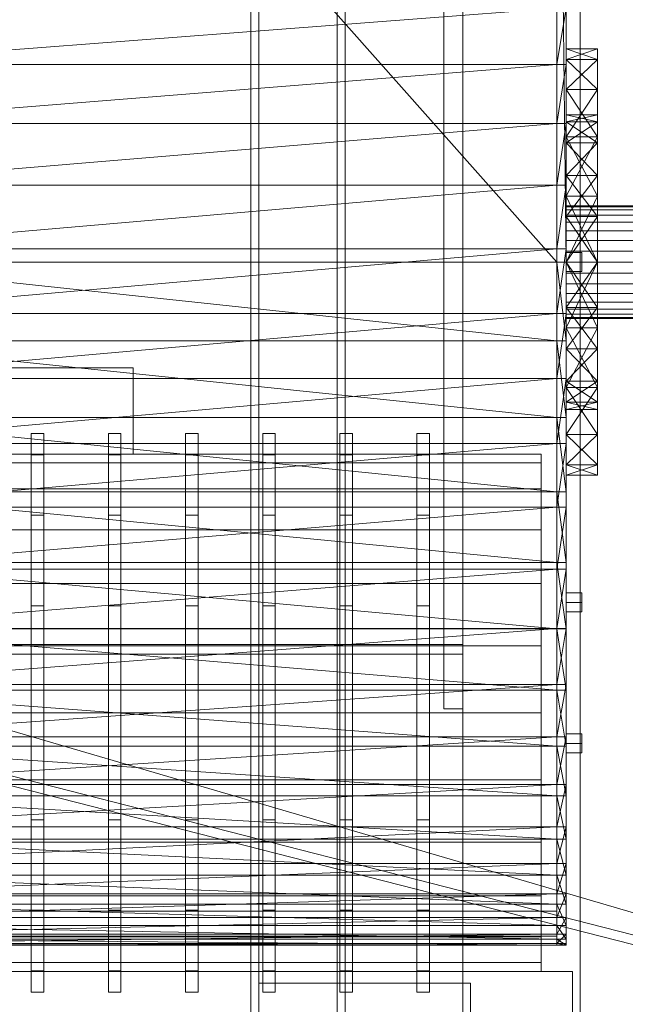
# Model space of a CAD drawing. Header units: millimetres. Extents: x -2233 to 61924, y -68080 to 6847.
# Tile 327 of 656: x 1918 to 2304, y -35363 to -34735. Entities that reach past the tile are written whole.
import ezdxf

# ---------------------------------------------------------------- set-up
doc = ezdxf.new("R2010")
doc.units = ezdxf.units.MM
for name, color, linetype, lineweight in [('COTAS_P', 1, 'Continuous', 0), ('frontal_C04', 7, 'Continuous', 0), ('frontal_secador', 7, 'Continuous', 0)]:
    doc.layers.add(name, color=color, linetype=linetype, lineweight=lineweight)
doc.dimstyles.new('R19_100', dxfattribs={"dimtxt": 250, "dimasz": 150, "dimexe": 150, "dimexo": 80, "dimgap": 100, "dimtad": 1, "dimtih": 1, "dimtoh": 1, "dimdsep": 46, "dimcen": 0.09, "dimadec": 0, "dimazin": 0, "dimtfac": 1, "dimtdec": 4, "dimtofl": 0, "dimtmove": 0, "dimatfit": 3, "dimfxl": 1, "dimtolj": 1, "dimtzin": 0, "dimarcsym": 0})

# ---------------------------------------------------------------- blocks, each defined once
blk = doc.blocks.new('DIM_R27_48')
at = {"layer": 'COTAS_P'}
for p, q in [((-1750, -34600), (-1600, -34555)), ((2600, -34600), (2450, -34555)), ((-1750, -35500), (-1750, -34600)), ((-1750, -34600), (2600, -34600)), ((-1750, -34600), (-1600, -34645)), ((2600, -34600), (2450, -34645)), ((2600, -35500), (2600, -34600))]:
    blk.add_line(p, q, dxfattribs=at)
blk.add_text('4350 P', height=250, dxfattribs=at).set_placement((425, -34500))
blk = doc.blocks.new('DIM_R27_50')
at = {"layer": 'COTAS_P'}
for p, q in [((1705.78, -34504.95), (1551.9, -34475.9)), ((-194.22, -34704.95), (1705.78, -34504.95)), ((1705.78, -34504.95), (1561.32, -34565.4)), ((1800, -35400), (1705.78, -34504.95)), ((-194.22, -34704.95), (-49.75, -34644.49)), ((-100, -35600), (-194.22, -34704.95)), ((-194.22, -34704.95), (-40.33, -34734))]:
    blk.add_line(p, q, dxfattribs=at)
blk.add_text('1910.5 P', height=250, rotation=6.00901, dxfattribs=at).set_placement((745.32, -34505.49))

msp = doc.modelspace()

# ---------------------------------------------------------------- linework, layer by layer
at = {"layer": 'frontal_C04'}
for p, q in [((1827.5, -34957.5), (1990, -34957.5)), ((1990, -34957.5), (1990, -35012.5)), ((1925, -35012.865), (1925, -34999.3)), ((1933, -34999.3), (1925, -34999.3)), ((1933, -35012.865), (1933, -34999.3)), ((1974.167, -35012.865), (1974.167, -34999.3)), ((1982.167, -34999.3), (1974.167, -34999.3)), ((1982.167, -35012.865), (1982.167, -34999.3)), ((2023.333, -35012.865), (2023.333, -34999.3)), ((2031.333, -34999.3), (2023.333, -34999.3)), ((2031.333, -35012.865), (2031.333, -34999.3)), ((2072.5, -35012.865), (2072.5, -34999.3)), ((2080.5, -34999.3), (2072.5, -34999.3)), ((2080.5, -35012.865), (2080.5, -34999.3)), ((2121.667, -35012.865), (2121.667, -34999.3)), ((2129.667, -34999.3), (2121.667, -34999.3)), ((2129.667, -35012.865), (2129.667, -34999.3)), ((2170.833, -35012.865), (2170.833, -34999.3)), ((2178.833, -34999.3), (2170.833, -34999.3)), ((2178.833, -35012.865), (2178.833, -34999.3)), ((2250, -35012.5), (1600, -35012.5)), ((1990, -35012.5), (1827.5, -35012.5)), ((1925, -35051.494), (1925, -35012.865)), ((1933, -35012.865), (1925, -35012.865)), ((1933, -35051.494), (1933, -35012.865)), ((1974.167, -35051.494), (1974.167, -35012.865)), ((1982.167, -35012.865), (1974.167, -35012.865)), ((1982.167, -35051.494), (1982.167, -35012.865)), ((2023.333, -35051.494), (2023.333, -35012.865)), ((2031.333, -35012.865), (2023.333, -35012.865)), ((2031.333, -35051.494), (2031.333, -35012.865)), ((2072.5, -35051.494), (2072.5, -35012.865)), ((2080.5, -35012.865), (2072.5, -35012.865)), ((2080.5, -35051.494), (2080.5, -35012.865)), ((2121.667, -35051.494), (2121.667, -35012.865)), ((2129.667, -35012.865), (2121.667, -35012.865)), ((2129.667, -35051.494), (2129.667, -35012.865)), ((2170.833, -35051.494), (2170.833, -35012.865)), ((2178.833, -35012.865), (2170.833, -35012.865)), ((2178.833, -35051.494), (2178.833, -35012.865)), ((2250, -35018.122), (2250, -35012.5)), ((2250, -35018.122), (1600, -35018.122)), ((2250, -35034.606), (2250, -35018.122)), ((2250, -35034.606), (1600, -35034.606)), ((2250, -35060.827), (2250, -35034.606)), ((1925, -35109.306), (1925, -35051.494)), ((1933, -35051.494), (1925, -35051.494)), ((1933, -35109.306), (1933, -35051.494)), ((1974.167, -35109.306), (1974.167, -35051.494)), ((1982.167, -35051.494), (1974.167, -35051.494)), ((1982.167, -35109.306), (1982.167, -35051.494)), ((2023.333, -35109.306), (2023.333, -35051.494)), ((2031.333, -35051.494), (2023.333, -35051.494)), ((2031.333, -35109.306), (2031.333, -35051.494)), ((2072.5, -35109.306), (2072.5, -35051.494)), ((2080.5, -35051.494), (2072.5, -35051.494)), ((2080.5, -35109.306), (2080.5, -35051.494)), ((2121.667, -35109.306), (2121.667, -35051.494)), ((2129.667, -35051.494), (2121.667, -35051.494)), ((2129.667, -35109.306), (2129.667, -35051.494)), ((2170.833, -35109.306), (2170.833, -35051.494)), ((2178.833, -35051.494), (2170.833, -35051.494)), ((2178.833, -35109.306), (2178.833, -35051.494)), ((2250, -35060.827), (1600, -35060.827)), ((2250, -35095), (2250, -35060.827)), ((2629.541, -35399.241), (1529.541, -35076.741)), ((2250, -35095), (1600, -35095)), ((2250, -35134.795), (2250, -35095)), ((1925, -35177.5), (1925, -35109.306)), ((1933, -35109.306), (1925, -35109.306)), ((1933, -35177.5), (1933, -35109.306)), ((1974.167, -35177.5), (1974.167, -35109.306)), ((1982.167, -35109.306), (1974.167, -35109.306)), ((1982.167, -35177.5), (1982.167, -35109.306)), ((2023.333, -35177.5), (2023.333, -35109.306)), ((2031.333, -35109.306), (2023.333, -35109.306)), ((2031.333, -35177.5), (2031.333, -35109.306)), ((2072.5, -35177.5), (2072.5, -35109.306)), ((2080.5, -35109.306), (2072.5, -35109.306)), ((2080.5, -35177.5), (2080.5, -35109.306)), ((2121.667, -35177.5), (2121.667, -35109.306)), ((2129.667, -35109.306), (2121.667, -35109.306)), ((2129.667, -35177.5), (2129.667, -35109.306)), ((2170.833, -35177.5), (2170.833, -35109.306)), ((2178.833, -35109.306), (2170.833, -35109.306)), ((2178.833, -35177.5), (2178.833, -35109.306)), ((2625.511, -35400.209), (1515.604, -35116.463)), ((2624.025, -35406.022), (1514.118, -35122.276)), ((2250, -35134.795), (1600, -35134.795)), ((2250, -35177.5), (2250, -35134.795)), ((1600, -35177.5), (2250, -35177.5)), ((1925, -35177.5), (1925, -35245.694)), ((1925, -35177.5), (1933, -35177.5)), ((1933, -35245.694), (1933, -35177.5)), ((1974.167, -35177.5), (1974.167, -35245.694)), ((1974.167, -35177.5), (1982.167, -35177.5)), ((1982.167, -35245.694), (1982.167, -35177.5)), ((2023.333, -35177.5), (2023.333, -35245.694)), ((2023.333, -35177.5), (2031.333, -35177.5)), ((2031.333, -35245.694), (2031.333, -35177.5)), ((2072.5, -35177.5), (2072.5, -35245.694)), ((2072.5, -35177.5), (2080.5, -35177.5)), ((2080.5, -35245.694), (2080.5, -35177.5)), ((2121.667, -35177.5), (2121.667, -35245.694)), ((2121.667, -35177.5), (2129.667, -35177.5)), ((2129.667, -35245.694), (2129.667, -35177.5)), ((2170.833, -35177.5), (2170.833, -35245.694)), ((2170.833, -35177.5), (2178.833, -35177.5)), ((2178.833, -35245.694), (2178.833, -35177.5)), ((2250, -35220.205), (2250, -35177.5)), ((2250, -35220.205), (1600, -35220.205)), ((2250, -35220.205), (2250, -35260)), ((1925, -35245.694), (1925, -35303.506)), ((1933, -35245.694), (1925, -35245.694)), ((1933, -35245.694), (1933, -35303.506)), ((1974.167, -35245.694), (1974.167, -35303.506)), ((1982.167, -35245.694), (1974.167, -35245.694)), ((1982.167, -35245.694), (1982.167, -35303.506)), ((2023.333, -35245.694), (2023.333, -35303.506)), ((2031.333, -35245.694), (2023.333, -35245.694)), ((2031.333, -35245.694), (2031.333, -35303.506)), ((2072.5, -35245.694), (2072.5, -35303.506)), ((2080.5, -35245.694), (2072.5, -35245.694)), ((2080.5, -35245.694), (2080.5, -35303.506)), ((2121.667, -35245.694), (2121.667, -35303.506)), ((2129.667, -35245.694), (2121.667, -35245.694)), ((2129.667, -35245.694), (2129.667, -35303.506)), ((2170.833, -35245.694), (2170.833, -35303.506)), ((2178.833, -35245.694), (2170.833, -35245.694)), ((2178.833, -35245.694), (2178.833, -35303.506)), ((2250, -35260), (1600, -35260)), ((2250, -35260), (2250, -35294.173)), ((2250, -35294.173), (1600, -35294.173)), ((2250, -35294.173), (2250, -35320.394)), ((1925, -35303.506), (1925, -35342.135)), ((1933, -35303.506), (1925, -35303.506)), ((1933, -35303.506), (1933, -35342.135)), ((1974.167, -35303.506), (1974.167, -35342.135)), ((1982.167, -35303.506), (1974.167, -35303.506)), ((1982.167, -35303.506), (1982.167, -35342.135)), ((2023.333, -35303.506), (2023.333, -35342.135)), ((2031.333, -35303.506), (2023.333, -35303.506)), ((2031.333, -35303.506), (2031.333, -35342.135)), ((2072.5, -35303.506), (2072.5, -35342.135)), ((2080.5, -35303.506), (2072.5, -35303.506)), ((2080.5, -35303.506), (2080.5, -35342.135)), ((2121.667, -35303.506), (2121.667, -35342.135)), ((2129.667, -35303.506), (2121.667, -35303.506)), ((2129.667, -35303.506), (2129.667, -35342.135)), ((2170.833, -35303.506), (2170.833, -35342.135)), ((2178.833, -35303.506), (2170.833, -35303.506)), ((2178.833, -35303.506), (2178.833, -35342.135)), ((2250, -35320.394), (1600, -35320.394)), ((2250, -35320.394), (2250, -35336.878)), ((2250, -35336.878), (1600, -35336.878)), ((2250, -35336.878), (2250, -35342.5)), ((1580, -35342.5), (2270, -35342.5)), ((2250, -35342.5), (1600, -35342.5)), ((1925, -35342.135), (1925, -35355.7)), ((1933, -35342.135), (1925, -35342.135)), ((1933, -35342.135), (1933, -35355.7)), ((1974.167, -35342.135), (1974.167, -35355.7)), ((1982.167, -35342.135), (1974.167, -35342.135)), ((1982.167, -35342.135), (1982.167, -35355.7)), ((2023.333, -35342.135), (2023.333, -35355.7)), ((2031.333, -35342.135), (2023.333, -35342.135)), ((2031.333, -35342.135), (2031.333, -35355.7)), ((2072.5, -35342.135), (2072.5, -35355.7)), ((2080.5, -35342.135), (2072.5, -35342.135)), ((2080.5, -35342.135), (2080.5, -35355.7)), ((2121.667, -35342.135), (2121.667, -35355.7)), ((2129.667, -35342.135), (2121.667, -35342.135)), ((2129.667, -35342.135), (2129.667, -35355.7)), ((2170.833, -35342.135), (2170.833, -35355.7)), ((2178.833, -35342.135), (2170.833, -35342.135)), ((2178.833, -35342.135), (2178.833, -35355.7)), ((2270, -35342.5), (2270, -35377.5)), ((1933, -35355.7), (1925, -35355.7)), ((1982.167, -35355.7), (1974.167, -35355.7)), ((2031.333, -35355.7), (2023.333, -35355.7)), ((2080.5, -35355.7), (2072.5, -35355.7)), ((2129.667, -35355.7), (2121.667, -35355.7)), ((2178.833, -35355.7), (2170.833, -35355.7))]:
    msp.add_line(p, q, dxfattribs=at)
at = {"layer": 'frontal_secador'}
for p, q in [((2065, -35980), (2065, -33443.5)), ((2070, -35980), (2070, -33443.5)), ((2120, -35980), (2120, -33443.5)), ((2125, -35980), (2125, -33443.5)), ((2200, -35865), (2200, -33925)), ((2275, -35865), (2275, -33925)), ((2260, -34890), (1790, -34360)), ((2260, -34360), (2260, -34890)), ((2266, -34890), (2260, -34360)), ((2266, -34360), (2266, -34890)), ((2188, -35140), (2188, -34540)), ((2200, -35140), (2200, -34540)), ((2200, -35134), (2200, -34546)), ((2260, -34890), (2260, -34543.834)), ((2260, -35081.561), (2260, -34543.834)), ((2260, -34543.834), (2260, -34964.32)), ((2260, -35313.212), (2260, -34543.834)), ((2266, -34890), (2266, -34543.834)), ((2266, -35081.561), (2266, -34543.834)), ((2266, -34543.834), (2266, -34964.32)), ((2266, -35313.212), (2266, -34543.834)), ((2260, -34890), (2260, -34575.203)), ((2266, -34890), (2266, -34575.203)), ((2260, -34663.997), (2260, -34801.597)), ((2260, -34663.997), (2260, -34964.32)), ((2266, -34663.997), (2266, -34801.597)), ((2266, -34663.997), (2266, -34964.32)), ((2260, -34728.067), (1790, -34763.832)), ((2260, -34728.067), (2260, -34801.597)), ((2260, -34763.832), (2260, -34728.067)), ((2266, -34728.067), (2260, -34763.832)), ((2266, -34728.067), (2266, -34801.597)), ((2266, -34763.832), (2266, -34728.067)), ((2266, -34760.656), (2266, -34754)), ((2286, -34760.656), (2266, -34754)), ((2286, -34754), (2266, -34754)), ((2286, -34754), (2266, -34760.656)), ((2286, -34760.656), (2286, -34754)), ((2260, -34763.832), (1790, -34763.832)), ((2260, -34763.832), (1790, -34801.597)), ((2260, -34801.597), (2260, -34763.832)), ((2266, -34763.832), (2260, -34763.832)), ((2266, -34763.832), (2260, -34801.597)), ((2266, -34760.656), (2266, -34810.061)), ((2266, -34779.974), (2266, -34760.656)), ((2266, -34890), (2266, -34760.656)), ((2266, -34813.952), (2266, -34760.656)), ((2266, -34800.601), (2266, -34760.656)), ((2266, -34796), (2266, -34760.656)), ((2286, -34779.974), (2266, -34760.656)), ((2286, -34760.656), (2266, -34760.656)), ((2286, -34760.656), (2266, -34779.974)), ((2266, -34801.597), (2266, -34763.832)), ((2286, -34810.061), (2286, -34760.656)), ((2286, -34760.656), (2286, -34779.974)), ((2286, -34760.656), (2286, -34890)), ((2286, -34760.656), (2286, -34813.952)), ((2286, -34760.656), (2286, -34800.601)), ((2286, -34760.656), (2286, -34796)), ((2266, -34810.061), (2266, -34779.974)), ((2286, -34810.061), (2266, -34779.974)), ((2286, -34779.974), (2266, -34779.974)), ((2286, -34779.974), (2266, -34810.061)), ((2286, -34779.974), (2286, -34810.061)), ((2266, -34800.601), (2266, -34796)), ((2266, -34796), (2266, -34810.061)), ((2286, -34800.601), (2266, -34796)), ((2286, -34796), (2266, -34796)), ((2286, -34796), (2266, -34800.601)), ((2286, -34796), (2286, -34800.601)), ((2286, -34810.061), (2286, -34796)), ((2260, -34801.597), (1790, -34801.597)), ((2260, -34801.597), (1790, -34840.964)), ((2260, -34801.597), (2260, -34881.506)), ((2260, -34840.964), (2260, -34801.597)), ((2260, -34801.597), (2260, -34964.32)), ((2266, -34801.597), (2260, -34801.597)), ((2266, -34801.597), (2260, -34840.964)), ((2266, -34813.952), (2266, -34800.601)), ((2266, -34800.601), (2266, -34810.061)), ((2286, -34813.952), (2266, -34800.601)), ((2286, -34800.601), (2266, -34800.601)), ((2286, -34800.601), (2266, -34813.952)), ((2266, -34801.597), (2266, -34881.506)), ((2266, -34840.964), (2266, -34801.597)), ((2266, -34801.597), (2266, -34964.32)), ((2286, -34800.601), (2286, -34813.952)), ((2286, -34810.061), (2286, -34800.601)), ((2266, -34810.061), (2266, -34890)), ((2266, -34847.974), (2266, -34810.061)), ((2266, -34810.061), (2266, -34969.939)), ((2266, -34813.952), (2266, -34810.061)), ((2266, -34834.748), (2266, -34810.061)), ((2266, -34860.952), (2266, -34810.061)), ((2286, -34847.974), (2266, -34810.061)), ((2286, -34810.061), (2266, -34810.061)), ((2286, -34810.061), (2266, -34847.974)), ((2286, -34890), (2286, -34810.061)), ((2286, -34810.061), (2286, -34847.974)), ((2286, -34969.939), (2286, -34810.061)), ((2286, -34810.061), (2286, -34813.952)), ((2286, -34810.061), (2286, -34834.748)), ((2286, -34810.061), (2286, -34860.952)), ((2266, -34813.952), (2266, -34890)), ((2266, -34834.748), (2266, -34813.952)), ((2286, -34834.748), (2266, -34813.952)), ((2286, -34813.952), (2266, -34813.952)), ((2286, -34813.952), (2266, -34834.748)), ((2286, -34890), (2286, -34813.952)), ((2286, -34813.952), (2286, -34834.748)), ((2266, -34834.748), (2266, -34890)), ((2266, -34860.952), (2266, -34834.748)), ((2286, -34860.952), (2266, -34834.748)), ((2286, -34834.748), (2266, -34834.748)), ((2286, -34834.748), (2266, -34860.952)), ((2286, -34890), (2286, -34834.748)), ((2286, -34834.748), (2286, -34860.952)), ((2260, -34840.964), (1790, -34840.964)), ((2260, -34840.964), (1790, -34881.506)), ((2260, -34881.506), (2260, -34840.964)), ((2266, -34840.964), (2260, -34840.964)), ((2266, -34840.964), (2260, -34881.506)), ((2266, -34881.506), (2266, -34840.964)), ((2266, -34890), (2266, -34847.974)), ((2286, -34890), (2266, -34847.974)), ((2286, -34847.974), (2266, -34847.974)), ((2286, -34847.974), (2266, -34890)), ((2286, -34847.974), (2286, -34890)), ((2266, -34854.692), (2266, -34854)), ((2441, -34854), (2266, -34854)), ((2266, -34856.74), (2266, -34854.692)), ((2441, -34854.692), (2266, -34854.692)), ((2266, -34860.067), (2266, -34856.74)), ((2441, -34856.74), (2266, -34856.74)), ((2266, -34864.544), (2266, -34860.067)), ((2441, -34860.067), (2266, -34860.067)), ((2266, -34860.952), (2266, -34890)), ((2266, -34860.952), (2266, -34969.939)), ((2286, -34890), (2266, -34860.952)), ((2286, -34860.952), (2266, -34860.952)), ((2286, -34860.952), (2266, -34890)), ((2266, -34869.999), (2266, -34864.544)), ((2441, -34864.544), (2266, -34864.544)), ((2286, -34890), (2286, -34860.952)), ((2286, -34969.939), (2286, -34860.952)), ((2266, -34876.223), (2266, -34869.999)), ((2441, -34869.999), (2266, -34869.999)), ((2266, -34882.977), (2266, -34876.223)), ((2441, -34876.223), (2266, -34876.223)), ((2260, -34881.506), (1790, -34881.506)), ((2260, -34881.506), (1790, -34922.778)), ((2260, -34881.506), (2260, -34964.32)), ((2260, -34922.778), (2260, -34881.506)), ((2266, -34881.506), (2260, -34881.506)), ((2266, -34881.506), (2260, -34922.778)), ((2266, -34881.506), (2266, -34964.32)), ((2266, -34922.778), (2266, -34881.506)), ((2266, -34890), (2266, -34882.977)), ((2441, -34882.977), (2266, -34882.977)), ((2266, -34890), (2266, -34883.938)), ((2276, -34883.938), (2266, -34883.938)), ((2276, -34890), (2276, -34883.938)), ((2260, -34940.203), (1790, -34890)), ((2260, -34890), (1790, -34890)), ((2260, -34989.216), (2260, -34890)), ((2260, -34890), (2260, -34940.203)), ((2260, -35081.561), (2260, -34890)), ((2266, -34940.203), (2260, -34890)), ((2266, -34890), (2260, -34890)), ((2266, -34989.216), (2266, -34890)), ((2266, -34890), (2266, -34940.203)), ((2266, -35081.561), (2266, -34890)), ((2266, -34890), (2266, -34919.048)), ((2266, -34969.939), (2266, -34890)), ((2266, -34890), (2266, -34932.026)), ((2266, -34890), (2266, -34945.252)), ((2266, -35019.344), (2266, -34890)), ((2266, -34890), (2266, -34966.048)), ((2266, -34890), (2286, -34890)), ((2286, -34890), (2266, -34932.026)), ((2286, -34932.026), (2266, -34890)), ((2286, -34890), (2266, -34919.048)), ((2286, -34919.048), (2266, -34890)), ((2266, -34890), (2266, -34897.023)), ((2266, -34890), (2441, -34890)), ((2266, -34890), (2266, -34896.062)), ((2266, -34890), (2276, -34890)), ((2276, -34896.062), (2276, -34890)), ((2286, -34919.048), (2286, -34890)), ((2286, -34890), (2286, -34969.939)), ((2286, -34932.026), (2286, -34890)), ((2286, -34945.252), (2286, -34890)), ((2286, -34890), (2286, -35019.344)), ((2286, -34966.048), (2286, -34890)), ((2276, -34896.062), (2266, -34896.062)), ((2266, -34897.023), (2266, -34903.777)), ((2441, -34897.023), (2266, -34897.023)), ((2266, -34903.777), (2266, -34910.001)), ((2441, -34903.777), (2266, -34903.777)), ((2266, -34910.001), (2266, -34915.456)), ((2441, -34910.001), (2266, -34910.001)), ((2266, -34915.456), (2266, -34919.933)), ((2441, -34915.456), (2266, -34915.456)), ((2260, -34922.778), (1790, -34922.778)), ((2260, -34922.778), (1790, -34964.32)), ((2260, -34964.32), (2260, -34922.778)), ((2266, -34922.778), (2260, -34922.778)), ((2266, -34922.778), (2260, -34964.32)), ((2266, -34945.252), (2266, -34919.048)), ((2266, -34969.939), (2266, -34919.048)), ((2286, -34919.048), (2266, -34919.048)), ((2286, -34919.048), (2266, -34945.252)), ((2286, -34945.252), (2266, -34919.048)), ((2266, -34919.933), (2266, -34923.26)), ((2441, -34919.933), (2266, -34919.933)), ((2266, -34964.32), (2266, -34922.778)), ((2266, -34923.26), (2266, -34925.308)), ((2441, -34923.26), (2266, -34923.26)), ((2286, -34919.048), (2286, -34945.252)), ((2286, -34919.048), (2286, -34969.939)), ((2266, -34925.308), (2266, -34926)), ((2441, -34925.308), (2266, -34925.308)), ((2441, -34926), (2266, -34926)), ((2266, -34932.026), (2266, -34969.939)), ((2286, -34932.026), (2266, -34932.026)), ((2286, -34932.026), (2266, -34969.939)), ((2286, -34969.939), (2266, -34932.026)), ((2286, -34969.939), (2286, -34932.026)), ((2260, -34989.216), (1790, -34940.203)), ((2260, -34940.203), (1790, -34940.203)), ((2260, -34940.203), (2260, -34989.216)), ((2266, -34989.216), (2260, -34940.203)), ((2266, -34940.203), (2260, -34940.203)), ((2266, -34940.203), (2266, -34989.216)), ((2266, -34966.048), (2266, -34945.252)), ((2266, -34969.939), (2266, -34945.252)), ((2286, -34945.252), (2266, -34945.252)), ((2286, -34945.252), (2266, -34966.048)), ((2286, -34966.048), (2266, -34945.252)), ((2286, -34945.252), (2286, -34966.048)), ((2286, -34945.252), (2286, -34969.939)), ((2260, -34964.32), (1790, -34964.32)), ((2260, -34964.32), (1790, -35005.66)), ((2260, -34964.32), (2260, -35046.325)), ((2260, -35005.66), (2260, -34964.32)), ((2260, -34964.32), (2260, -35123.732)), ((2260, -34964.32), (2260, -35250.28)), ((2260, -34964.32), (2260, -35313.212)), ((2266, -34964.32), (2260, -34964.32)), ((2266, -34964.32), (2260, -35005.66)), ((2266, -34964.32), (2266, -35046.325)), ((2266, -35005.66), (2266, -34964.32)), ((2266, -34964.32), (2266, -35123.732)), ((2266, -34964.32), (2266, -35250.28)), ((2266, -34964.32), (2266, -35313.212)), ((2266, -35019.344), (2266, -34966.048)), ((2266, -34979.399), (2266, -34966.048)), ((2266, -34969.939), (2266, -34966.048)), ((2286, -34966.048), (2266, -34966.048)), ((2286, -34966.048), (2266, -34979.399)), ((2286, -34979.399), (2266, -34966.048)), ((2286, -34966.048), (2286, -35019.344)), ((2286, -34966.048), (2286, -34979.399)), ((2286, -34966.048), (2286, -34969.939)), ((2266, -35019.344), (2266, -34969.939)), ((2266, -34969.939), (2266, -35000.026)), ((2286, -34969.939), (2266, -34969.939)), ((2286, -34969.939), (2266, -35000.026)), ((2286, -35000.026), (2266, -34969.939)), ((2286, -34969.939), (2286, -35019.344)), ((2286, -35000.026), (2286, -34969.939)), ((2266, -35019.344), (2266, -34979.399)), ((2266, -34984), (2266, -34979.399)), ((2286, -34979.399), (2266, -34979.399)), ((2286, -34979.399), (2266, -34984)), ((2286, -34984), (2266, -34979.399)), ((2286, -34979.399), (2286, -35019.344)), ((2286, -34979.399), (2286, -34984)), ((2266, -35019.344), (2266, -34984)), ((2286, -34984), (2266, -34984)), ((2286, -34984), (2286, -35019.344)), ((2260, -35036.504), (1790, -34989.216)), ((2260, -34989.216), (1790, -34989.216)), ((2260, -35081.561), (2260, -34989.216)), ((2260, -34989.216), (2260, -35036.504)), ((2266, -35036.504), (2260, -34989.216)), ((2266, -34989.216), (2260, -34989.216)), ((2266, -35081.561), (2266, -34989.216)), ((2266, -34989.216), (2266, -35036.504)), ((2266, -35000.026), (2266, -35019.344)), ((2286, -35000.026), (2266, -35000.026)), ((2286, -35000.026), (2266, -35019.344)), ((2286, -35019.344), (2266, -35000.026)), ((2286, -35019.344), (2286, -35000.026)), ((2260, -35005.66), (1790, -35005.66)), ((2260, -35005.66), (1790, -35046.325)), ((2260, -35046.325), (2260, -35005.66)), ((2266, -35005.66), (2260, -35005.66)), ((2266, -35005.66), (2260, -35046.325)), ((2266, -35046.325), (2266, -35005.66)), ((2266, -35019.344), (2266, -35026)), ((2286, -35019.344), (2266, -35019.344)), ((2286, -35019.344), (2266, -35026)), ((2286, -35026), (2266, -35019.344)), ((2286, -35019.344), (2286, -35026)), ((2286, -35026), (2266, -35026)), ((2260, -35081.561), (1790, -35036.504)), ((2260, -35036.504), (1790, -35036.504)), ((2260, -35036.504), (2260, -35081.561)), ((2266, -35081.561), (2260, -35036.504)), ((2266, -35036.504), (2260, -35036.504)), ((2266, -35036.504), (2266, -35081.561)), ((2260, -35046.325), (1790, -35046.325)), ((2260, -35046.325), (1790, -35085.838)), ((2260, -35046.325), (2260, -35123.732)), ((2260, -35085.838), (2260, -35046.325)), ((2266, -35046.325), (2260, -35046.325)), ((2266, -35046.325), (2260, -35085.838)), ((2266, -35046.325), (2266, -35123.732)), ((2266, -35085.838), (2266, -35046.325)), ((2260, -35123.91), (1790, -35081.561)), ((2260, -35081.561), (1790, -35081.561)), ((2260, -35085.838), (1790, -35085.838)), ((2260, -35085.838), (1790, -35123.732)), ((2260, -35163.111), (2260, -35081.561)), ((2260, -35081.561), (2260, -35123.91)), ((2260, -35230.519), (2260, -35081.561)), ((2260, -35313.212), (2260, -35081.561)), ((2266, -35123.91), (2260, -35081.561)), ((2266, -35081.561), (2260, -35081.561)), ((2260, -35123.732), (2260, -35085.838)), ((2266, -35085.838), (2260, -35085.838)), ((2266, -35085.838), (2260, -35123.732)), ((2266, -35163.111), (2266, -35081.561)), ((2266, -35081.561), (2266, -35123.91)), ((2266, -35230.519), (2266, -35081.561)), ((2266, -35313.212), (2266, -35081.561)), ((2266, -35123.732), (2266, -35085.838)), ((2266, -35107.082), (2266, -35101.02)), ((2276, -35101.02), (2266, -35101.02)), ((2276, -35107.082), (2276, -35101.02)), ((2266, -35107.082), (2266, -35113.144)), ((2266, -35107.082), (2276, -35107.082)), ((2276, -35113.144), (2276, -35107.082)), ((2276, -35113.144), (2266, -35113.144)), ((2260, -35123.732), (1790, -35123.732)), ((2260, -35123.732), (1790, -35159.551)), ((2260, -35163.111), (1790, -35123.91)), ((2260, -35123.91), (1790, -35123.91)), ((2260, -35123.732), (2260, -35192.855)), ((2260, -35159.551), (2260, -35123.732)), ((2260, -35123.732), (2260, -35250.28)), ((2266, -35123.732), (2260, -35123.732)), ((2266, -35123.732), (2260, -35159.551)), ((2260, -35123.91), (2260, -35163.111)), ((2266, -35163.111), (2260, -35123.91)), ((2266, -35123.91), (2260, -35123.91)), ((2266, -35123.732), (2266, -35192.855)), ((2266, -35159.551), (2266, -35123.732)), ((2266, -35123.732), (2266, -35250.28)), ((2266, -35123.91), (2266, -35163.111)), ((1400, -35134), (2200, -35134)), ((2200, -35140), (2200, -35134)), ((1400, -35140), (2200, -35140)), ((2188, -35140), (2200, -35140)), ((2188, -35175), (2188, -35140)), ((2200, -35175), (2200, -35140)), ((2260, -35159.551), (1790, -35159.551)), ((2260, -35159.551), (1790, -35192.855)), ((2260, -35192.855), (2260, -35159.551)), ((2266, -35159.551), (2260, -35159.551)), ((2266, -35159.551), (2260, -35192.855)), ((2266, -35192.855), (2266, -35159.551)), ((2260, -35198.765), (1790, -35163.111)), ((2260, -35163.111), (1790, -35163.111)), ((2260, -35230.519), (2260, -35163.111)), ((2260, -35163.111), (2260, -35198.765)), ((2266, -35198.765), (2260, -35163.111)), ((2266, -35163.111), (2260, -35163.111)), ((2266, -35230.519), (2266, -35163.111)), ((2266, -35163.111), (2266, -35198.765)), ((2188, -35175), (2200, -35175)), ((2260, -35192.855), (1790, -35192.855)), ((2260, -35192.855), (1790, -35223.228)), ((2260, -35192.855), (2260, -35250.28)), ((2260, -35223.228), (2260, -35192.855)), ((2266, -35192.855), (2260, -35192.855)), ((2266, -35192.855), (2260, -35223.228)), ((2266, -35197), (2266, -35190.938)), ((2276, -35190.938), (2266, -35190.938)), ((2266, -35192.855), (2266, -35250.28)), ((2266, -35223.228), (2266, -35192.855)), ((2276, -35197), (2276, -35190.938)), ((2260, -35230.519), (1790, -35198.765)), ((2260, -35198.765), (1790, -35198.765)), ((2260, -35198.765), (2260, -35230.519)), ((2266, -35230.519), (2260, -35198.765)), ((2266, -35198.765), (2260, -35198.765)), ((2266, -35197), (2266, -35203.062)), ((2266, -35197), (2276, -35197)), ((2266, -35198.765), (2266, -35230.519)), ((2276, -35203.062), (2276, -35197)), ((2276, -35203.062), (2266, -35203.062)), ((2260, -35223.228), (1790, -35223.228)), ((2260, -35223.228), (1790, -35250.28)), ((2260, -35250.28), (2260, -35223.228)), ((2266, -35223.228), (2260, -35223.228)), ((2266, -35223.228), (2260, -35250.28)), ((2266, -35250.28), (2266, -35223.228)), ((2260, -35258.067), (1790, -35230.519)), ((2260, -35230.519), (1790, -35230.519)), ((2260, -35281.156), (2260, -35230.519)), ((2260, -35230.519), (2260, -35258.067)), ((2260, -35313.212), (2260, -35230.519)), ((2266, -35258.067), (2260, -35230.519)), ((2266, -35230.519), (2260, -35230.519)), ((2266, -35281.156), (2266, -35230.519)), ((2266, -35230.519), (2266, -35258.067)), ((2266, -35313.212), (2266, -35230.519)), ((2260, -35250.28), (1790, -35250.28)), ((2260, -35250.28), (1790, -35273.656)), ((2260, -35250.28), (2260, -35293.037)), ((2260, -35273.656), (2260, -35250.28)), ((2260, -35250.28), (2260, -35318.748)), ((2260, -35250.28), (2260, -35313.212)), ((2266, -35250.28), (2260, -35250.28)), ((2266, -35250.28), (2260, -35273.656)), ((2266, -35250.28), (2266, -35293.037)), ((2266, -35273.656), (2266, -35250.28)), ((2266, -35250.28), (2266, -35318.748)), ((2266, -35250.28), (2266, -35313.212)), ((2260, -35281.156), (1790, -35258.067)), ((2260, -35258.067), (1790, -35258.067)), ((2260, -35258.067), (2260, -35281.156)), ((2266, -35281.156), (2260, -35258.067)), ((2266, -35258.067), (2260, -35258.067)), ((2266, -35258.067), (2266, -35281.156)), ((2260, -35273.656), (1790, -35273.656)), ((2260, -35273.656), (1790, -35293.037)), ((2260, -35293.037), (2260, -35273.656)), ((2266, -35273.656), (2260, -35273.656)), ((2266, -35273.656), (2260, -35293.037)), ((2266, -35293.037), (2266, -35273.656)), ((2260, -35299.586), (1790, -35281.156)), ((2260, -35281.156), (1790, -35281.156)), ((2260, -35313.212), (2260, -35281.156)), ((2260, -35281.156), (2260, -35299.586)), ((2266, -35299.586), (2260, -35281.156)), ((2266, -35281.156), (2260, -35281.156)), ((2266, -35313.212), (2266, -35281.156)), ((2266, -35281.156), (2266, -35299.586)), ((2260, -35293.037), (1790, -35293.037)), ((2260, -35293.037), (1790, -35308.145)), ((2260, -35293.037), (2260, -35318.748)), ((2260, -35308.145), (2260, -35293.037)), ((2266, -35293.037), (2260, -35293.037)), ((2266, -35293.037), (2260, -35308.145)), ((2266, -35293.037), (2266, -35318.748)), ((2266, -35308.145), (2266, -35293.037)), ((2260, -35313.212), (1790, -35299.586)), ((2260, -35299.586), (1790, -35299.586)), ((2260, -35299.586), (2260, -35313.212)), ((2266, -35313.212), (2260, -35299.586)), ((2266, -35299.586), (2260, -35299.586)), ((2266, -35299.586), (2266, -35313.212)), ((1790, -35304), (2260, -35304)), ((2260, -35320), (2260, -35304)), ((2260, -35308.145), (1790, -35308.145)), ((2260, -35308.145), (1790, -35318.748)), ((2260, -35318.748), (2260, -35308.145)), ((2266, -35308.145), (2260, -35308.145)), ((2266, -35308.145), (2260, -35318.748)), ((2266, -35318.748), (2266, -35308.145)), ((2260, -35321.945), (1790, -35313.212)), ((2260, -35313.212), (1790, -35313.212)), ((2260, -35318.748), (1790, -35318.748)), ((2260, -35318.748), (1790, -35324.662)), ((2260, -35325.754), (2260, -35313.212)), ((2260, -35313.212), (2260, -35321.945)), ((2260, -35318.748), (2260, -35313.212)), ((2266, -35321.945), (2260, -35313.212)), ((2266, -35313.212), (2260, -35313.212)), ((2260, -35318.748), (2260, -35325.754)), ((2260, -35324.662), (2260, -35318.748)), ((2266, -35318.748), (2260, -35318.748)), ((2266, -35318.748), (2260, -35324.662)), ((2266, -35325.754), (2266, -35313.212)), ((2266, -35313.212), (2266, -35321.945)), ((2266, -35318.748), (2266, -35313.212)), ((2266, -35318.748), (2266, -35325.754)), ((2266, -35324.662), (2266, -35318.748)), ((1790, -35320), (2260, -35320)), ((2260, -35325.754), (1790, -35321.945)), ((2260, -35321.945), (1790, -35321.945)), ((2260, -35324.662), (1790, -35324.662)), ((2260, -35324.662), (1790, -35325.754)), ((2260, -35321.945), (2260, -35325.754)), ((2266, -35325.754), (2260, -35321.945)), ((2266, -35321.945), (2260, -35321.945)), ((2260, -35325.754), (2260, -35324.662)), ((2266, -35324.662), (2260, -35324.662)), ((2266, -35324.662), (2260, -35325.754)), ((2266, -35321.945), (2266, -35325.754)), ((2266, -35325.754), (2266, -35324.662)), ((2260, -35325.754), (1790, -35325.754)), ((2266, -35325.754), (2260, -35325.754)), ((2070, -35350), (2205, -35350)), ((2070, -35425), (2070, -35350)), ((2205, -35425), (2205, -35350))]:
    msp.add_line(p, q, dxfattribs=at)

# ---------------------------------------------------------------- dimensions: what is measured, and where the dimension line sits
at = {"layer": 'COTAS_P'}
for p1, p2, picture, middle in [((-100, -35600), (1800, -35400), 'DIM_R27_50', (755.784, -34604.945)), ((-1750, -35500), (2600, -35500), 'DIM_R27_48', (425, -34600))]:
    dim = msp.add_aligned_dim(p1=p1, p2=p2, distance=900, text='<> P', dimstyle='R19_100', dxfattribs=at)
    dim.commit()
    dim.dimension.update_dxf_attribs({"geometry": picture, "text_midpoint": middle})

doc.saveas('drawing.dxf')
